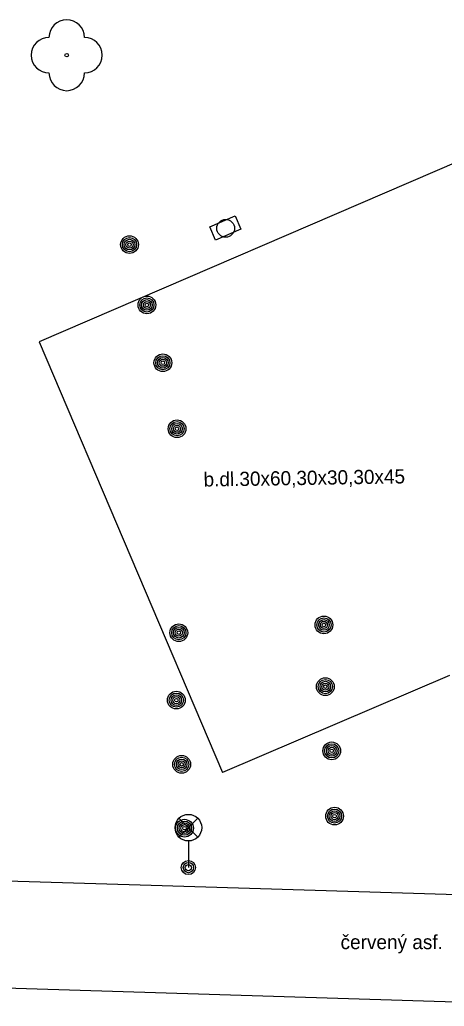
# Model space of a CAD drawing. Extents: x -600309 to -598967, y -1161267 to -1160292.
# Drawn here: x -599340.27 to -599328.31, y -1161204.38 to -1161176.57 of the extents above; entities that cross this region are included whole.
import ezdxf

# ---------------------------------------------------------------- set-up
doc = ezdxf.new("R2010")
doc.units = 0
for name, color, linetype in [('Level 11', 7, 'Continuous'), ('Level 22', 7, 'Continuous'), ('Level 25', 7, 'Continuous'), ('Level 28', 7, 'Continuous'), ('Level 33', 7, 'Continuous'), ('Level 40', 7, 'Continuous')]:
    doc.layers.add(name, color=color, linetype=linetype)

msp = doc.modelspace()

# ---------------------------------------------------------------- linework, layer by layer
at = {"layer": 'Level 11'}
for points in [[(-599327.9, -1161180.56), (-599339.73, -1161185.65)], [(-599334.92, -1161182.41), (-599334.2, -1161182.1)], [(-599334.2, -1161182.1), (-599334.04, -1161182.47)], [(-599334.76, -1161182.78), (-599334.92, -1161182.41)], [(-599334.04, -1161182.47), (-599334.76, -1161182.78)], [(-599339.73, -1161185.65), (-599334.56, -1161197.79)], [(-599328.16, -1161195.06), (-599334.56, -1161197.79)], [(-599336.88, -1161200.97), (-599350.35, -1161200.56)], [(-599324.86, -1161201.33), (-599336.88, -1161200.97)], [(-599350.1, -1161203.57), (-599336.45, -1161203.99)], [(-599336.45, -1161203.99), (-599324.05, -1161204.38)]]:
    msp.add_lwpolyline(points, dxfattribs=at)
at = {"layer": 'Level 22'}
msp.add_circle((-599338.95, -1161177.57), 0.05, dxfattribs=at)
for centre, start, end in [((-599338.95, -1161177.07), 0, 180), ((-599339.45, -1161177.57), 90, 270), ((-599338.45, -1161177.57), 270, 90), ((-599338.95, -1161178.07), 180, 0)]:
    msp.add_arc(centre, 0.5, start, end, dxfattribs=at)
at = {"layer": 'Level 25'}
for centre, radius in [((-599337.18, -1161182.91), 0.25), ((-599337.18, -1161182.91), 0.2), ((-599337.18, -1161182.91), 0.15), ((-599337.18, -1161182.91), 0.1), ((-599337.18, -1161182.91), 0.05), ((-599336.69, -1161184.61), 0.25), ((-599336.69, -1161184.61), 0.2), ((-599336.69, -1161184.61), 0.15), ((-599336.69, -1161184.61), 0.1), ((-599336.69, -1161184.61), 0.05), ((-599336.24, -1161186.24), 0.25), ((-599336.24, -1161186.24), 0.2), ((-599336.24, -1161186.24), 0.15), ((-599336.24, -1161186.24), 0.1), ((-599336.24, -1161186.24), 0.05), ((-599335.84, -1161188.1), 0.25), ((-599335.84, -1161188.1), 0.2), ((-599335.84, -1161188.1), 0.15), ((-599335.84, -1161188.1), 0.1), ((-599335.84, -1161188.1), 0.05), ((-599331.7, -1161193.63), 0.25), ((-599331.7, -1161193.63), 0.2), ((-599335.79, -1161193.85), 0.25), ((-599335.79, -1161193.85), 0.2), ((-599335.79, -1161193.85), 0.15), ((-599335.79, -1161193.85), 0.1), ((-599331.7, -1161193.63), 0.15), ((-599331.7, -1161193.63), 0.1), ((-599331.7, -1161193.63), 0.05), ((-599335.79, -1161193.85), 0.05), ((-599331.66, -1161195.37), 0.25), ((-599331.66, -1161195.37), 0.2), ((-599331.66, -1161195.37), 0.15), ((-599331.66, -1161195.37), 0.1), ((-599331.66, -1161195.37), 0.05), ((-599335.86, -1161195.75), 0.25), ((-599335.86, -1161195.75), 0.2), ((-599335.86, -1161195.75), 0.15), ((-599335.86, -1161195.75), 0.1), ((-599335.86, -1161195.75), 0.05), ((-599331.48, -1161197.18), 0.25), ((-599331.48, -1161197.18), 0.2), ((-599331.48, -1161197.18), 0.15), ((-599331.48, -1161197.18), 0.1), ((-599335.71, -1161197.56), 0.25), ((-599335.71, -1161197.56), 0.2), ((-599331.48, -1161197.18), 0.05), ((-599335.71, -1161197.56), 0.15), ((-599335.71, -1161197.56), 0.1), ((-599335.71, -1161197.56), 0.05), ((-599331.4, -1161199.02), 0.25), ((-599331.4, -1161199.02), 0.2), ((-599331.4, -1161199.02), 0.15), ((-599331.4, -1161199.02), 0.1), ((-599331.4, -1161199.02), 0.05), ((-599335.63, -1161199.36), 0.25), ((-599335.63, -1161199.36), 0.2), ((-599335.63, -1161199.36), 0.15), ((-599335.63, -1161199.36), 0.1), ((-599335.63, -1161199.36), 0.05)]:
    msp.add_circle(centre, radius, dxfattribs=at)
at = {"layer": 'Level 28'}
msp.add_circle((-599334.47, -1161182.45), 0.25, dxfattribs=at)
at = {"layer": 'Level 33'}
for p, q in [((-599335.785, -1161199.61), (-599335.255, -1161199.08)), ((-599335.785, -1161199.08), (-599335.255, -1161199.61)), ((-599335.52, -1161199.72), (-599335.52, -1161200.47))]:
    msp.add_line(p, q, dxfattribs=at)
for centre, radius in [((-599335.52, -1161199.345), 0.375), ((-599335.52, -1161200.47), 0.2), ((-599335.52, -1161200.47), 0.1445), ((-599335.52, -1161200.47), 0.0876)]:
    msp.add_circle(centre, radius, dxfattribs=at)

# ---------------------------------------------------------------- texts
at = {"layer": 'Level 40'}
msp.add_text('b.dl.30x60,30x30,30x45', height=0.39999, rotation=0.90646, dxfattribs=at).set_placement((-599335.09, -1161189.73))
msp.add_text('červený asf.', height=0.39999, dxfattribs=at).set_placement((-599331.23, -1161202.77))

doc.saveas('drawing.dxf')
